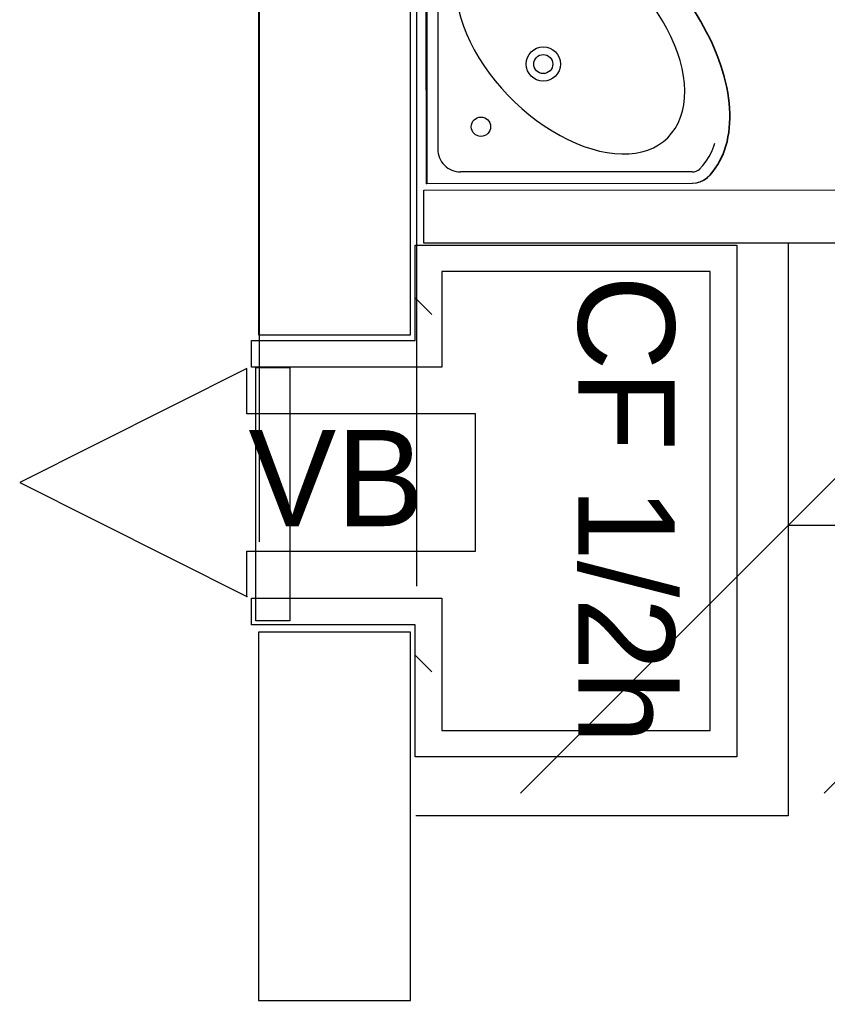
# Model space of a CAD drawing. Header units: millimetres. Extents: x -15 to 127, y -65 to 67.
# Tile 399 of 476: x 111.934 to 112.04, y 29.347 to 29.477. Entities that reach past the tile are written whole.
import ezdxf

# ---------------------------------------------------------------- set-up
doc = ezdxf.new("R2010")
doc.units = ezdxf.units.MM
doc.header["$MEASUREMENT"] = 0
doc.linetypes.add('PC_DASH_2', pattern=[0.125, 0.05555555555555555, -0.06944444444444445])
doc.layers.add('Calque 5', color=7, linetype='Continuous')
doc.styles.get("Standard").update_dxf_attribs({"font": 'BKANT.TTF'})

# ---------------------------------------------------------------- blocks, each defined once
blk = doc.blocks.new('PD_31698')
at = {"layer": 'Calque 5', "color": 0}
for p, q in [((44.44780419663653, -37.48632271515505), (44.45, -37.48851851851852)), ((44.44780419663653, -37.53335975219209), (44.45, -37.53555555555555))]:
    blk.add_line(p, q, dxfattribs=at)
blk = doc.blocks.new('PD_31699')
at = {"layer": 'Calque 5', "color": 0}
for p, q in [((44.49694965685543, -37.4791197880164), (44.49694965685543, -37.55453482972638)), ((44.49694965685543, -37.55453482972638), (44.44790665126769, -37.55453482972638))]:
    blk.add_line(p, q, dxfattribs=at)
blk = doc.blocks.new('PD_31758')
at = {"layer": 'Calque 5', "color": 0}
for p, q in [((44.44928628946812, -37.4712456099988), (44.44928319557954, -37.43624562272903)), ((44.45078319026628, -37.43624549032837), (44.45078587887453, -37.46674548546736)), ((44.48428614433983, -37.46974252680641), (44.45378614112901, -37.46974522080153)), ((44.44928628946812, -37.4712456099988), (44.4842862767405, -37.47124252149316))]:
    blk.add_line(p, q, dxfattribs=at)
for points in [[(44.48632893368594, -37.47049384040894), (44.48669409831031, -37.47010648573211), (44.48703664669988, -37.46969750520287), (44.48735624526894, -37.46926722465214), (44.48765279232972, -37.46881685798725), (44.48792556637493, -37.46834601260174), (44.48817402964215, -37.46785578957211), (44.48839856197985, -37.46734691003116), (44.48859839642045, -37.46681958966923), (44.4887731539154, -37.46627475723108), (44.48892294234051, -37.46571285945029), (44.48904754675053, -37.46513466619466), (44.48914686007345, -37.46454138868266), (44.48922061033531, -37.46393274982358), (44.48926852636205, -37.46331012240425), (44.4892909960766, -37.46267422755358), (44.48928763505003, -37.46202599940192), (44.48925872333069, -37.46136571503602), (44.48920415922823, -37.46069458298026), (44.48912399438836, -37.46001365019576), (44.48901823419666, -37.45932292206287), (44.48888721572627, -37.45862371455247), (44.48873099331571, -37.45791707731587), (44.48854979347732, -37.45720389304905), (44.48834373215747, -37.45648460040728), (44.48811303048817, -37.45576008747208), (44.4878581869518, -37.45503150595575), (44.48757954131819, -37.45430018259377), (44.48727709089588, -37.45356611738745), (44.48695133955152, -37.45283046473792), (44.48660306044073, -37.45209466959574), (44.48623209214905, -37.45135888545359), (44.48583937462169, -37.45062438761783), (44.48542485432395, -37.44989178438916), (44.48498958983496, -37.44916278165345), (44.48453374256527, -37.44843721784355), (44.48405808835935, -37.44771653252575), (44.48356329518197, -37.44700171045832), (44.48304947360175, -37.44629320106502), (44.48251756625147, -37.44559227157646), (44.48196856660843, -37.44489958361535), (44.48140242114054, -37.44421575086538), (44.48082034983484, -37.44354231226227), (44.48022295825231, -37.44287922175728), (44.47961102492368, -37.44222790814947), (44.47898510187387, -37.44158893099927), (44.4783460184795, -37.44096311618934), (44.47769459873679, -37.44035129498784), (44.47703140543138, -37.4397540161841), (44.47635786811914, -37.43917206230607), (44.47567393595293, -37.43860603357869), (44.47498115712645, -37.43805715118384), (44.47428013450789, -37.43752536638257), (44.47357153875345, -37.43701166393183), (44.47285663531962, -37.436516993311), (44.4721358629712, -37.43604146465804), (44.47141022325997, -37.43558573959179), (44.47068114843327, -37.43515060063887), (44.46994847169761, -37.43473620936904), (44.46921390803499, -37.43434361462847), (44.46847833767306, -37.4339730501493), (44.46774220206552, -37.43362462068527), (44.46700649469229, -37.43329899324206), (44.46627237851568, -37.43299666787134), (44.46554100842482, -37.43271814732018), (44.46481238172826, -37.43246343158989), (44.46408782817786, -37.43223285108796), (44.46336850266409, -37.43202691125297), (44.46265528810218, -37.43184583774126), (44.46194862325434, -37.43168973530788), (44.46124939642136, -37.43155883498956), (44.46055864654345, -37.43145319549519), (44.45987770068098, -37.43137314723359), (44.45920655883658, -37.4313186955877), (44.45854626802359, -37.43128989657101), (44.45789787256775, -37.4312868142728), (44.45726214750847, -37.43130922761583), (44.45663953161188, -37.43135724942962), (44.45603090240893, -37.43143110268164), (44.45543764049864, -37.43153051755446), (44.45485946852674, -37.43165522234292), (44.45429759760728, -37.43180510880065), (44.45375279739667, -37.43197995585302), (44.45322550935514, -37.43217988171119), (44.45271666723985, -37.43240450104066), (44.45222648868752, -37.43265304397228), (44.45175569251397, -37.43292590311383), (44.45130537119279, -37.43322252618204), (44.4508751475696, -37.43354219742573), (44.45046622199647, -37.43388481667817), (44.45007893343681, -37.43425004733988), (44.4501500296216, -37.43418489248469), (44.44982536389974, -37.43459483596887), (44.4495768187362, -37.43505492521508), (44.44941193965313, -37.4355511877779), (44.44933574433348, -37.43606854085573), (44.44933053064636, -37.43624559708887), (44.44933362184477, -37.47124558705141), (44.48433360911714, -37.47124249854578), (44.48485454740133, -37.47119687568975), (44.4853596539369, -37.47106148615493), (44.48583357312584, -37.47084044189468), (44.48626190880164, -37.47054046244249), (44.48633880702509, -37.47047366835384)], [(44.4862816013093, -37.47049386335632), (44.48664676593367, -37.47010650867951), (44.48698931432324, -37.46969752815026), (44.4873089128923, -37.46926724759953), (44.48760545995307, -37.46881688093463), (44.48787823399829, -37.46834603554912), (44.48812669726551, -37.46785581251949), (44.48835122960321, -37.46734693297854), (44.48855106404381, -37.46681961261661), (44.48872582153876, -37.46627478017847), (44.48887560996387, -37.46571288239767), (44.4890002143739, -37.46513468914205), (44.48909952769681, -37.46454141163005), (44.48917327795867, -37.46393277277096), (44.48922119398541, -37.46331014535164), (44.48924366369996, -37.46267425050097), (44.48924030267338, -37.46202602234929), (44.48921139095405, -37.46136573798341), (44.48915682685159, -37.46069460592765), (44.48907666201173, -37.46001367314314), (44.48897090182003, -37.45932294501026), (44.48883988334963, -37.45862373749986), (44.48868366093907, -37.45791710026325), (44.48850246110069, -37.45720391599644), (44.48829639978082, -37.45648462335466), (44.48806569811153, -37.45576011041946), (44.48781085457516, -37.45503152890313), (44.48753220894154, -37.45430020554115), (44.48722975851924, -37.45356614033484), (44.48690400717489, -37.4528304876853), (44.48655572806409, -37.45209469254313), (44.48618475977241, -37.45135890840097), (44.48579204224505, -37.45062441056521), (44.48537752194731, -37.44989180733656), (44.48494225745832, -37.44916280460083), (44.48448641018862, -37.44843724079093), (44.4840107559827, -37.44771655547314), (44.48351596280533, -37.44700173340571), (44.48300214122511, -37.44629322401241), (44.48247023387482, -37.44559229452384), (44.48192123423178, -37.44489960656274), (44.48135508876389, -37.44421577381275), (44.48077301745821, -37.44354233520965), (44.48017562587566, -37.44287924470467), (44.47956369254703, -37.44222793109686), (44.47893776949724, -37.44158895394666), (44.47829868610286, -37.44096313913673), (44.47764726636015, -37.44035131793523), (44.47698407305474, -37.43975403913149), (44.47631053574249, -37.43917208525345), (44.47562660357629, -37.43860605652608), (44.47493382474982, -37.43805717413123), (44.47423280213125, -37.43752538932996), (44.47352420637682, -37.43701168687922), (44.47280930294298, -37.43651701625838), (44.47208853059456, -37.43604148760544), (44.47136289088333, -37.43558576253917), (44.47063381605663, -37.43515062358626), (44.46990113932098, -37.43473623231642), (44.46916657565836, -37.43434363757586), (44.46843100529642, -37.43397307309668), (44.46769486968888, -37.43362464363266), (44.46695916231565, -37.43329901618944), (44.46622504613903, -37.43299669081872), (44.46549367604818, -37.43271817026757), (44.46476504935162, -37.43246345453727), (44.46404049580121, -37.43223287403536), (44.46332117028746, -37.43202693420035), (44.46260795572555, -37.43184586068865), (44.4619012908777, -37.43168975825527), (44.46120206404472, -37.43155885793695), (44.46051131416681, -37.43145321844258), (44.45983036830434, -37.43137317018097), (44.45915922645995, -37.43131871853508), (44.45849893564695, -37.4312899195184), (44.45785054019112, -37.43128683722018), (44.45721481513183, -37.43130925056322), (44.45659219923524, -37.431357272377), (44.45598357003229, -37.43143112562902), (44.45539030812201, -37.43153054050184), (44.4548121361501, -37.43165524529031), (44.45425026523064, -37.43180513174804), (44.45370546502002, -37.43197997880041), (44.4531781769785, -37.43217990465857), (44.4526693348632, -37.43240452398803), (44.45217915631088, -37.43265306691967), (44.45170836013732, -37.43292592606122), (44.45125803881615, -37.43322254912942), (44.45082781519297, -37.43354222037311), (44.45041888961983, -37.43388483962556), (44.45003160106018, -37.43425007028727)], [(44.45465732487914, -37.43322086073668), (44.45392920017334, -37.43347417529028), (44.45324026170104, -37.43377943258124), (44.45259225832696, -37.43413539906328), (44.45198674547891, -37.43454156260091), (44.45142561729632, -37.43499655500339), (44.4510927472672, -37.43531073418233)], [(44.45010269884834, -37.43418491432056), (44.44977803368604, -37.43459485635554), (44.44952948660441, -37.43505494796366), (44.44936460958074, -37.43555120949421), (44.44928841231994, -37.43606856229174), (44.44928319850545, -37.43624561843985)], [(44.4810634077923, -37.46523451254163), (44.48158521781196, -37.46464975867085), (44.48204190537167, -37.46400521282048), (44.48243100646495, -37.46330374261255), (44.48275102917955, -37.46254918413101), (44.48299978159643, -37.4617449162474), (44.48317661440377, -37.46089511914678), (44.4832802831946, -37.46000340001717), (44.4833104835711, -37.45907477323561), (44.48326712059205, -37.45811326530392), (44.48315020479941, -37.45712396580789), (44.48296047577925, -37.45611124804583), (44.48269877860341, -37.45508055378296), (44.48236628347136, -37.4540362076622), (44.48196486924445, -37.45298418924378), (44.48149634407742, -37.45192897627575), (44.480962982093, -37.4508757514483), (44.4803672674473, -37.4498298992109), (44.47971227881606, -37.44879619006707), (44.47900124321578, -37.44778003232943), (44.4782375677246, -37.44678628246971), (44.47742476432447, -37.44581966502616), (44.47656723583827, -37.44488482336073), (44.4756688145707, -37.44398655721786), (44.47473382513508, -37.44312918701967), (44.47376706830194, -37.44231654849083), (44.47277318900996, -37.44155304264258), (44.47175690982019, -37.44084218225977), (44.47072309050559, -37.44018736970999), (44.46967713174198, -37.43959183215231), (44.46862401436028, -37.43905885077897), (44.46756852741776, -37.43859030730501), (44.46651644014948, -37.4381890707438), (44.46547203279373, -37.43785675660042), (44.46444129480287, -37.43759523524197), (44.46342854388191, -37.43740568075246), (44.46243922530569, -37.43728893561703), (44.46147771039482, -37.43724573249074), (44.46054908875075, -37.43727609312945), (44.45965738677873, -37.43737991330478), (44.45880762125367, -37.43755689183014), (44.45800339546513, -37.4378057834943), (44.4572488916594, -37.4381259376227), (44.45654748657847, -37.43851515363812), (44.45590302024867, -37.43897195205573), (44.45531835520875, -37.43949386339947)], [(44.45531835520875, -37.43949386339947), (44.45481089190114, -37.44006426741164), (44.45436848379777, -37.44069452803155), (44.45399352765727, -37.44138185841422), (44.45368743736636, -37.44212247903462), (44.4534523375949, -37.44291308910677), (44.45328881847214, -37.44374957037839), (44.45319805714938, -37.44462838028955), (44.4531802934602, -37.44554456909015), (44.45323556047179, -37.44649417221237), (44.45336379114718, -37.44747215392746), (44.45356419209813, -37.44847419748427), (44.45383586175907, -37.44949491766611), (44.45417758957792, -37.45053003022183), (44.45458744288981, -37.45157360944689), (44.45506357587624, -37.45262121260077), (44.45560367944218, -37.45366769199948), (44.45620523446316, -37.45470770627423), (44.45686513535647, -37.45573650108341), (44.45758012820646, -37.4567487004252), (44.45834678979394, -37.45773946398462), (44.4591615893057, -37.45870408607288), (44.46002012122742, -37.45963792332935), (44.46091854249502, -37.46053618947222), (44.46185252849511, -37.46139456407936), (44.46281728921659, -37.4622091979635), (44.46380818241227, -37.46297569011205), (44.46482050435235, -37.46369050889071), (44.46584941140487, -37.46435023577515), (44.46688952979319, -37.46495161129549), (44.46793610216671, -37.46549153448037), (44.46898378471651, -37.46596749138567), (44.4700274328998, -37.46637716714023), (44.47106260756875, -37.46671871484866), (44.4720833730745, -37.46699021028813), (44.47308545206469, -37.46719043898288), (44.47406345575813, -37.46731850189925), (44.47501306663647, -37.46737360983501), (44.47592925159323, -37.46735568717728), (44.47680804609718, -37.46726477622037), (44.47764449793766, -37.46710111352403), (44.47843507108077, -37.46686587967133), (44.47917564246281, -37.46655966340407), (44.47986290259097, -37.4661845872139), (44.48049308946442, -37.46574207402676), (44.4810634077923, -37.46523451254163)], [(44.48522044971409, -37.46943318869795), (44.48570588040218, -37.46890132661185), (44.48614310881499, -37.46832393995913), (44.48653105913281, -37.4677026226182), (44.48686876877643, -37.46703937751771), (44.48715501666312, -37.46633595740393), (44.48728628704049, -37.46594480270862)], [(44.48428627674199, -37.47124252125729), (44.48480721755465, -37.47119689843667), (44.48531232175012, -37.47106150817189), (44.48578624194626, -37.47084046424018), (44.48621457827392, -37.47054048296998), (44.48629147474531, -37.47047369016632)]]:
    blk.add_lwpolyline(points, dxfattribs=at)
for centre, radius in [((44.46468536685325, -37.45553889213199), 0.002254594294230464), ((44.46468536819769, -37.45553888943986), 0.001252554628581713), ((44.45647412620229, -37.46379144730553), 0.001274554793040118)]:
    blk.add_circle(centre, radius, dxfattribs=at)
for centre, radius, start, end in [((44.45228319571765, -37.43624535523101), 0.001499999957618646, 136.6215430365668, 180.0050269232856), ((44.45378587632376, -37.46674522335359), 0.002999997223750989, 180.0050574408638, 270.0050574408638), ((44.48428601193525, -37.46824252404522), 0.001499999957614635, 270.0050574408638, 311.9504920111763)]:
    blk.add_arc(centre, radius, start, end, dxfattribs=at)
blk = doc.blocks.new('PD_31803')
at = {"layer": 'Calque 5', "color": 0}
for p, q in [((44.46167187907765, -37.55153330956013), (44.53222743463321, -37.48097775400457)), ((44.57222743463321, -37.48097775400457), (44.50167187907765, -37.55153330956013)), ((44.49694965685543, -37.51625553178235), (44.53694965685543, -37.51625553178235))]:
    blk.add_line(p, q, dxfattribs=at)
at = {"layer": 'Calque 5', "color": 0, "insert": (44.51694965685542, -37.48364012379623), "char_height": 0.01267795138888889, "width": 0.01763888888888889, "attachment_point": 2}
blk.add_mtext('{\\fHelvetica|b0|i0|c0|p0;\\W0.92;4}', dxfattribs=at)
blk = doc.blocks.new('PD_31950')
at = {"layer": 'Calque 5', "color": 0}
blk.add_lwpolyline([(44.42565070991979, -37.50159941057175), (44.42565070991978, -37.49564443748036), (44.39573935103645, -37.51064456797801), (44.42565070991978, -37.52564443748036), (44.42565070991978, -37.51968920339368), (44.45573935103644, -37.51968920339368), (44.45573935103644, -37.50159941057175), (44.42565070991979, -37.50159941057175)], dxfattribs=at)
blk.add_point((44.42565070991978, -37.52564443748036), dxfattribs=at)
blk = doc.blocks.new('PD_33044')
at = {"layer": 'Calque 5', "color": 0}
for p, q in [((44.44780419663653, -37.48632271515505), (44.45, -37.48851851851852)), ((44.44780419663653, -37.53335975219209), (44.45, -37.53555555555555))]:
    blk.add_line(p, q, dxfattribs=at)
blk = doc.blocks.new('PD_33045')
at = {"layer": 'Calque 5', "color": 0}
for p, q in [((44.49694965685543, -37.4791197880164), (44.49694965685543, -37.55453482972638)), ((44.49694965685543, -37.55453482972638), (44.44790665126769, -37.55453482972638))]:
    blk.add_line(p, q, dxfattribs=at)
blk = doc.blocks.new('PD_33104')
at = {"layer": 'Calque 5', "color": 0}
for p, q in [((44.44928628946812, -37.4712456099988), (44.44928319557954, -37.43624562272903)), ((44.45078319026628, -37.43624549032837), (44.45078587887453, -37.46674548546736)), ((44.48428614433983, -37.46974252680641), (44.45378614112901, -37.46974522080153)), ((44.44928628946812, -37.4712456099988), (44.4842862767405, -37.47124252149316))]:
    blk.add_line(p, q, dxfattribs=at)
for points in [[(44.48632893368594, -37.47049384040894), (44.48669409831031, -37.47010648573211), (44.48703664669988, -37.46969750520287), (44.48735624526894, -37.46926722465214), (44.48765279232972, -37.46881685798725), (44.48792556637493, -37.46834601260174), (44.48817402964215, -37.46785578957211), (44.48839856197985, -37.46734691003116), (44.48859839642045, -37.46681958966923), (44.4887731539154, -37.46627475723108), (44.48892294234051, -37.46571285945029), (44.48904754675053, -37.46513466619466), (44.48914686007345, -37.46454138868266), (44.48922061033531, -37.46393274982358), (44.48926852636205, -37.46331012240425), (44.4892909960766, -37.46267422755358), (44.48928763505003, -37.46202599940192), (44.48925872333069, -37.46136571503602), (44.48920415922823, -37.46069458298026), (44.48912399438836, -37.46001365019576), (44.48901823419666, -37.45932292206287), (44.48888721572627, -37.45862371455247), (44.48873099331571, -37.45791707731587), (44.48854979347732, -37.45720389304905), (44.48834373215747, -37.45648460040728), (44.48811303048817, -37.45576008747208), (44.4878581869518, -37.45503150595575), (44.48757954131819, -37.45430018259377), (44.48727709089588, -37.45356611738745), (44.48695133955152, -37.45283046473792), (44.48660306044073, -37.45209466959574), (44.48623209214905, -37.45135888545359), (44.48583937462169, -37.45062438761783), (44.48542485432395, -37.44989178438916), (44.48498958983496, -37.44916278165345), (44.48453374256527, -37.44843721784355), (44.48405808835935, -37.44771653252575), (44.48356329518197, -37.44700171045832), (44.48304947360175, -37.44629320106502), (44.48251756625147, -37.44559227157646), (44.48196856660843, -37.44489958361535), (44.48140242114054, -37.44421575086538), (44.48082034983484, -37.44354231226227), (44.48022295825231, -37.44287922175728), (44.47961102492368, -37.44222790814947), (44.47898510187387, -37.44158893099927), (44.4783460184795, -37.44096311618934), (44.47769459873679, -37.44035129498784), (44.47703140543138, -37.4397540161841), (44.47635786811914, -37.43917206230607), (44.47567393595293, -37.43860603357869), (44.47498115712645, -37.43805715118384), (44.47428013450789, -37.43752536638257), (44.47357153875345, -37.43701166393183), (44.47285663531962, -37.436516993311), (44.4721358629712, -37.43604146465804), (44.47141022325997, -37.43558573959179), (44.47068114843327, -37.43515060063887), (44.46994847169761, -37.43473620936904), (44.46921390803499, -37.43434361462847), (44.46847833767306, -37.4339730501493), (44.46774220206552, -37.43362462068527), (44.46700649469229, -37.43329899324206), (44.46627237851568, -37.43299666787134), (44.46554100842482, -37.43271814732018), (44.46481238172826, -37.43246343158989), (44.46408782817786, -37.43223285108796), (44.46336850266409, -37.43202691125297), (44.46265528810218, -37.43184583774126), (44.46194862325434, -37.43168973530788), (44.46124939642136, -37.43155883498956), (44.46055864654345, -37.43145319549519), (44.45987770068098, -37.43137314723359), (44.45920655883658, -37.4313186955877), (44.45854626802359, -37.43128989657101), (44.45789787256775, -37.4312868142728), (44.45726214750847, -37.43130922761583), (44.45663953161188, -37.43135724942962), (44.45603090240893, -37.43143110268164), (44.45543764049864, -37.43153051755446), (44.45485946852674, -37.43165522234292), (44.45429759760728, -37.43180510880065), (44.45375279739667, -37.43197995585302), (44.45322550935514, -37.43217988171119), (44.45271666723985, -37.43240450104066), (44.45222648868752, -37.43265304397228), (44.45175569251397, -37.43292590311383), (44.45130537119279, -37.43322252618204), (44.4508751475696, -37.43354219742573), (44.45046622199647, -37.43388481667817), (44.45007893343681, -37.43425004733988), (44.4501500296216, -37.43418489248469), (44.44982536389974, -37.43459483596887), (44.4495768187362, -37.43505492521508), (44.44941193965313, -37.4355511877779), (44.44933574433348, -37.43606854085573), (44.44933053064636, -37.43624559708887), (44.44933362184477, -37.47124558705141), (44.48433360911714, -37.47124249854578), (44.48485454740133, -37.47119687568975), (44.4853596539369, -37.47106148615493), (44.48583357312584, -37.47084044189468), (44.48626190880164, -37.47054046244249), (44.48633880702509, -37.47047366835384)], [(44.4862816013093, -37.47049386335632), (44.48664676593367, -37.47010650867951), (44.48698931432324, -37.46969752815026), (44.4873089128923, -37.46926724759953), (44.48760545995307, -37.46881688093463), (44.48787823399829, -37.46834603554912), (44.48812669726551, -37.46785581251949), (44.48835122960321, -37.46734693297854), (44.48855106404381, -37.46681961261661), (44.48872582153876, -37.46627478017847), (44.48887560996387, -37.46571288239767), (44.4890002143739, -37.46513468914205), (44.48909952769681, -37.46454141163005), (44.48917327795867, -37.46393277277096), (44.48922119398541, -37.46331014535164), (44.48924366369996, -37.46267425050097), (44.48924030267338, -37.46202602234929), (44.48921139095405, -37.46136573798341), (44.48915682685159, -37.46069460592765), (44.48907666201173, -37.46001367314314), (44.48897090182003, -37.45932294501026), (44.48883988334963, -37.45862373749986), (44.48868366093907, -37.45791710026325), (44.48850246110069, -37.45720391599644), (44.48829639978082, -37.45648462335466), (44.48806569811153, -37.45576011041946), (44.48781085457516, -37.45503152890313), (44.48753220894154, -37.45430020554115), (44.48722975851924, -37.45356614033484), (44.48690400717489, -37.4528304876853), (44.48655572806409, -37.45209469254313), (44.48618475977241, -37.45135890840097), (44.48579204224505, -37.45062441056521), (44.48537752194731, -37.44989180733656), (44.48494225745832, -37.44916280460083), (44.48448641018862, -37.44843724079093), (44.4840107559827, -37.44771655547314), (44.48351596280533, -37.44700173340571), (44.48300214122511, -37.44629322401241), (44.48247023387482, -37.44559229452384), (44.48192123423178, -37.44489960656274), (44.48135508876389, -37.44421577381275), (44.48077301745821, -37.44354233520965), (44.48017562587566, -37.44287924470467), (44.47956369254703, -37.44222793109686), (44.47893776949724, -37.44158895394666), (44.47829868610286, -37.44096313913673), (44.47764726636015, -37.44035131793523), (44.47698407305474, -37.43975403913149), (44.47631053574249, -37.43917208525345), (44.47562660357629, -37.43860605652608), (44.47493382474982, -37.43805717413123), (44.47423280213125, -37.43752538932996), (44.47352420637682, -37.43701168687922), (44.47280930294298, -37.43651701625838), (44.47208853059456, -37.43604148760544), (44.47136289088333, -37.43558576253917), (44.47063381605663, -37.43515062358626), (44.46990113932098, -37.43473623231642), (44.46916657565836, -37.43434363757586), (44.46843100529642, -37.43397307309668), (44.46769486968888, -37.43362464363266), (44.46695916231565, -37.43329901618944), (44.46622504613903, -37.43299669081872), (44.46549367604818, -37.43271817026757), (44.46476504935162, -37.43246345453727), (44.46404049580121, -37.43223287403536), (44.46332117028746, -37.43202693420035), (44.46260795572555, -37.43184586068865), (44.4619012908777, -37.43168975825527), (44.46120206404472, -37.43155885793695), (44.46051131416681, -37.43145321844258), (44.45983036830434, -37.43137317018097), (44.45915922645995, -37.43131871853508), (44.45849893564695, -37.4312899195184), (44.45785054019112, -37.43128683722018), (44.45721481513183, -37.43130925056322), (44.45659219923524, -37.431357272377), (44.45598357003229, -37.43143112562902), (44.45539030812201, -37.43153054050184), (44.4548121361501, -37.43165524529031), (44.45425026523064, -37.43180513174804), (44.45370546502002, -37.43197997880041), (44.4531781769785, -37.43217990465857), (44.4526693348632, -37.43240452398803), (44.45217915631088, -37.43265306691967), (44.45170836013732, -37.43292592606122), (44.45125803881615, -37.43322254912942), (44.45082781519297, -37.43354222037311), (44.45041888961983, -37.43388483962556), (44.45003160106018, -37.43425007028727)], [(44.45465732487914, -37.43322086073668), (44.45392920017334, -37.43347417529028), (44.45324026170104, -37.43377943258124), (44.45259225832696, -37.43413539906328), (44.45198674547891, -37.43454156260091), (44.45142561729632, -37.43499655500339), (44.4510927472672, -37.43531073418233)], [(44.45010269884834, -37.43418491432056), (44.44977803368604, -37.43459485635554), (44.44952948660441, -37.43505494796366), (44.44936460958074, -37.43555120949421), (44.44928841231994, -37.43606856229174), (44.44928319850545, -37.43624561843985)], [(44.4810634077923, -37.46523451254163), (44.48158521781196, -37.46464975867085), (44.48204190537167, -37.46400521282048), (44.48243100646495, -37.46330374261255), (44.48275102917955, -37.46254918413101), (44.48299978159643, -37.4617449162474), (44.48317661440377, -37.46089511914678), (44.4832802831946, -37.46000340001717), (44.4833104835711, -37.45907477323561), (44.48326712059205, -37.45811326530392), (44.48315020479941, -37.45712396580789), (44.48296047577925, -37.45611124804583), (44.48269877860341, -37.45508055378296), (44.48236628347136, -37.4540362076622), (44.48196486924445, -37.45298418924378), (44.48149634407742, -37.45192897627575), (44.480962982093, -37.4508757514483), (44.4803672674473, -37.4498298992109), (44.47971227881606, -37.44879619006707), (44.47900124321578, -37.44778003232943), (44.4782375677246, -37.44678628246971), (44.47742476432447, -37.44581966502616), (44.47656723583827, -37.44488482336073), (44.4756688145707, -37.44398655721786), (44.47473382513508, -37.44312918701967), (44.47376706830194, -37.44231654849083), (44.47277318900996, -37.44155304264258), (44.47175690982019, -37.44084218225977), (44.47072309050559, -37.44018736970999), (44.46967713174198, -37.43959183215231), (44.46862401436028, -37.43905885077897), (44.46756852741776, -37.43859030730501), (44.46651644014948, -37.4381890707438), (44.46547203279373, -37.43785675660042), (44.46444129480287, -37.43759523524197), (44.46342854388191, -37.43740568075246), (44.46243922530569, -37.43728893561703), (44.46147771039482, -37.43724573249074), (44.46054908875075, -37.43727609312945), (44.45965738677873, -37.43737991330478), (44.45880762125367, -37.43755689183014), (44.45800339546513, -37.4378057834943), (44.4572488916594, -37.4381259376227), (44.45654748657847, -37.43851515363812), (44.45590302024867, -37.43897195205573), (44.45531835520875, -37.43949386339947)], [(44.45531835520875, -37.43949386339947), (44.45481089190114, -37.44006426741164), (44.45436848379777, -37.44069452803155), (44.45399352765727, -37.44138185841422), (44.45368743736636, -37.44212247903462), (44.4534523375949, -37.44291308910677), (44.45328881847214, -37.44374957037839), (44.45319805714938, -37.44462838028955), (44.4531802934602, -37.44554456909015), (44.45323556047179, -37.44649417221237), (44.45336379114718, -37.44747215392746), (44.45356419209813, -37.44847419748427), (44.45383586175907, -37.44949491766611), (44.45417758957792, -37.45053003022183), (44.45458744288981, -37.45157360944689), (44.45506357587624, -37.45262121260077), (44.45560367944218, -37.45366769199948), (44.45620523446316, -37.45470770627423), (44.45686513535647, -37.45573650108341), (44.45758012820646, -37.4567487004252), (44.45834678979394, -37.45773946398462), (44.4591615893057, -37.45870408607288), (44.46002012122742, -37.45963792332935), (44.46091854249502, -37.46053618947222), (44.46185252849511, -37.46139456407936), (44.46281728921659, -37.4622091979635), (44.46380818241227, -37.46297569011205), (44.46482050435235, -37.46369050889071), (44.46584941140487, -37.46435023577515), (44.46688952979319, -37.46495161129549), (44.46793610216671, -37.46549153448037), (44.46898378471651, -37.46596749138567), (44.4700274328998, -37.46637716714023), (44.47106260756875, -37.46671871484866), (44.4720833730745, -37.46699021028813), (44.47308545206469, -37.46719043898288), (44.47406345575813, -37.46731850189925), (44.47501306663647, -37.46737360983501), (44.47592925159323, -37.46735568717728), (44.47680804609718, -37.46726477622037), (44.47764449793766, -37.46710111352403), (44.47843507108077, -37.46686587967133), (44.47917564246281, -37.46655966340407), (44.47986290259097, -37.4661845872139), (44.48049308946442, -37.46574207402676), (44.4810634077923, -37.46523451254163)], [(44.48522044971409, -37.46943318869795), (44.48570588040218, -37.46890132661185), (44.48614310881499, -37.46832393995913), (44.48653105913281, -37.4677026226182), (44.48686876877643, -37.46703937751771), (44.48715501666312, -37.46633595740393), (44.48728628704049, -37.46594480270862)], [(44.48428627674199, -37.47124252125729), (44.48480721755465, -37.47119689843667), (44.48531232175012, -37.47106150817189), (44.48578624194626, -37.47084046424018), (44.48621457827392, -37.47054048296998), (44.48629147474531, -37.47047369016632)]]:
    blk.add_lwpolyline(points, dxfattribs=at)
for centre, radius in [((44.46468536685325, -37.45553889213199), 0.002254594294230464), ((44.46468536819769, -37.45553888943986), 0.001252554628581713), ((44.45647412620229, -37.46379144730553), 0.001274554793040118)]:
    blk.add_circle(centre, radius, dxfattribs=at)
for centre, radius, start, end in [((44.45228319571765, -37.43624535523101), 0.001499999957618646, 136.6215430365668, 180.0050269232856), ((44.45378587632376, -37.46674522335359), 0.002999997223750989, 180.0050574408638, 270.0050574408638), ((44.48428601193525, -37.46824252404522), 0.001499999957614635, 270.0050574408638, 311.9504920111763)]:
    blk.add_arc(centre, radius, start, end, dxfattribs=at)
blk = doc.blocks.new('PD_33149')
at = {"layer": 'Calque 5', "color": 0}
for p, q in [((44.46167187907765, -37.55153330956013), (44.53222743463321, -37.48097775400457)), ((44.57222743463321, -37.48097775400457), (44.50167187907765, -37.55153330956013)), ((44.49694965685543, -37.51625553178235), (44.53694965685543, -37.51625553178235))]:
    blk.add_line(p, q, dxfattribs=at)
at = {"layer": 'Calque 5', "color": 0, "insert": (44.51694965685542, -37.48364012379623), "char_height": 0.01267795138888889, "width": 0.01763888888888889, "attachment_point": 2}
blk.add_mtext('{\\fHelvetica|b0|i0|c0|p0;\\W0.92;4}', dxfattribs=at)
blk = doc.blocks.new('PD_33296')
at = {"layer": 'Calque 5', "color": 0}
blk.add_lwpolyline([(44.42565070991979, -37.50159941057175), (44.42565070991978, -37.49564443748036), (44.39573935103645, -37.51064456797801), (44.42565070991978, -37.52564443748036), (44.42565070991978, -37.51968920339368), (44.45573935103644, -37.51968920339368), (44.45573935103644, -37.50159941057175), (44.42565070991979, -37.50159941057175)], dxfattribs=at)
blk.add_point((44.42565070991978, -37.52564443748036), dxfattribs=at)

msp = doc.modelspace()

# ---------------------------------------------------------------- linework, layer by layer
at = {"layer": 'Calque 5', "color": 0, "linetype": 'PC_DASH_2'}
for p, q in [((111.9656599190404, 27.40831340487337), (111.9656599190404, 29.87620826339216)), ((111.9656599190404, 27.40831340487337), (111.9656599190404, 29.87620826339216)), ((111.9864099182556, 27.4024989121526), (111.9864099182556, 29.87095587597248)), ((111.9864099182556, 27.4024989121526), (111.9864099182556, 29.87095587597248))]:
    msp.add_line(p, q, dxfattribs=at)
at = {"layer": 'Calque 5', "color": 0}
msp.add_line((112.0353064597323, 29.44316212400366), (112.0353064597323, 29.41002638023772), dxfattribs=at)
msp.add_line((112.0353064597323, 29.44316212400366), (112.0353064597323, 29.41002638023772), dxfattribs=at)
for points in [[(111.9655607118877, 29.66628539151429), (111.9655607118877, 29.4356032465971), (111.9855607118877, 29.4356032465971), (111.9855607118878, 29.66628539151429), (111.9655607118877, 29.66628539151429)], [(111.9655607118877, 29.66628539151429), (111.9655607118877, 29.4356032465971), (111.9855607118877, 29.4356032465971), (111.9855607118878, 29.66628539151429), (111.9655607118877, 29.66628539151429)], [(111.9873003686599, 29.45464290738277), (112.0594259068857, 29.4546778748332), (112.0594293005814, 29.44767787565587), (111.9873037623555, 29.44764290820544), (111.9873003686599, 29.45464290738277)], [(111.9873003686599, 29.45464290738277), (112.0594259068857, 29.4546778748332), (112.0594293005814, 29.44767787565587), (111.9873037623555, 29.44764290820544), (111.9873003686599, 29.45464290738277)], [(111.9896609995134, 29.43132897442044), (111.9646197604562, 29.43132897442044), (111.9646197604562, 29.43482897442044), (111.9861609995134, 29.43482897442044), (111.9861609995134, 29.44740768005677), (112.0285357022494, 29.44740768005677), (112.0285357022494, 29.37999947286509), (111.9861609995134, 29.37999947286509), (111.9861609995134, 29.39740124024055), (111.9646197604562, 29.39740124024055), (111.9646197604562, 29.40090124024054), (111.9896609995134, 29.40090124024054), (111.9896609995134, 29.38349947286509), (112.0250357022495, 29.38349947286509), (112.0250357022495, 29.44390768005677), (111.9896609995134, 29.44390768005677), (111.9896609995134, 29.43132897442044)], [(111.9896609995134, 29.43132897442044), (111.9646197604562, 29.43132897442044), (111.9646197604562, 29.43482897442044), (111.9861609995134, 29.43482897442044), (111.9861609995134, 29.44740768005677), (112.0285357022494, 29.44740768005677), (112.0285357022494, 29.37999947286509), (111.9861609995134, 29.37999947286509), (111.9861609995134, 29.39740124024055), (111.9646197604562, 29.39740124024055), (111.9646197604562, 29.40090124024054), (111.9896609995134, 29.40090124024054), (111.9896609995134, 29.38349947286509), (112.0250357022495, 29.38349947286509), (112.0250357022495, 29.44390768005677), (111.9896609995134, 29.44390768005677), (111.9896609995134, 29.43132897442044)], [(111.969688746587, 29.4312857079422), (111.969688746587, 29.3979387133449), (111.965188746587, 29.3979387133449), (111.965188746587, 29.4312857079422), (111.969688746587, 29.4312857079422)], [(111.969688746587, 29.4312857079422), (111.969688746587, 29.3979387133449), (111.965188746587, 29.3979387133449), (111.965188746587, 29.4312857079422), (111.969688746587, 29.4312857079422)], [(111.9655607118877, 29.39644170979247), (111.9655607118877, 29.34794941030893), (111.9855607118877, 29.34794941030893), (111.9855607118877, 29.39644170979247), (111.9655607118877, 29.39644170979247)], [(111.9655607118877, 29.39644170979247), (111.9655607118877, 29.34794941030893), (111.9855607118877, 29.34794941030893), (111.9855607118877, 29.39644170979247), (111.9655607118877, 29.39644170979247)]]:
    msp.add_lwpolyline(points, dxfattribs=at)
msp.add_point((111.987643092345, 29.4555362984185), dxfattribs=at)
msp.add_point((111.987643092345, 29.4555362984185), dxfattribs=at)

# ---------------------------------------------------------------- block references
for name in ['PD_31698', 'PD_33044']:
    msp.add_blockref(name, (67.5383568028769, 66.9267819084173))
at = {"layer": 'Calque 5'}
for name in ['PD_31758', 'PD_33104', 'PD_31699', 'PD_33045', 'PD_31803', 'PD_33149', 'PD_31950', 'PD_33296']:
    msp.add_blockref(name, (67.5383568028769, 66.9267819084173), dxfattribs=at)

# ---------------------------------------------------------------- texts
at = {"layer": 'Calque 5', "color": 0, "insert": (112.0203299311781, 29.44344699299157), "char_height": 0.01267795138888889, "width": 0.07055555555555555, "attachment_point": 1, "rotation": 270}
msp.add_mtext('{\\fArial|b0|i0|c0|p34;\\W0.98;CF 1/2h}', dxfattribs=at)
msp.add_mtext('{\\fArial|b0|i0|c0|p34;\\W0.98;CF 1/2h}', dxfattribs=at)
at = {"layer": 'Calque 5', "color": 0, "insert": (111.9642065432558, 29.42306895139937), "char_height": 0.01267795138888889, "width": 0.01763888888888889, "attachment_point": 1}
msp.add_mtext('{\\fArial|b0|i0|c0|p34;\\W0.98;VB}', dxfattribs=at)
msp.add_mtext('{\\fArial|b0|i0|c0|p34;\\W0.98;VB}', dxfattribs=at)

doc.saveas('drawing.dxf')
